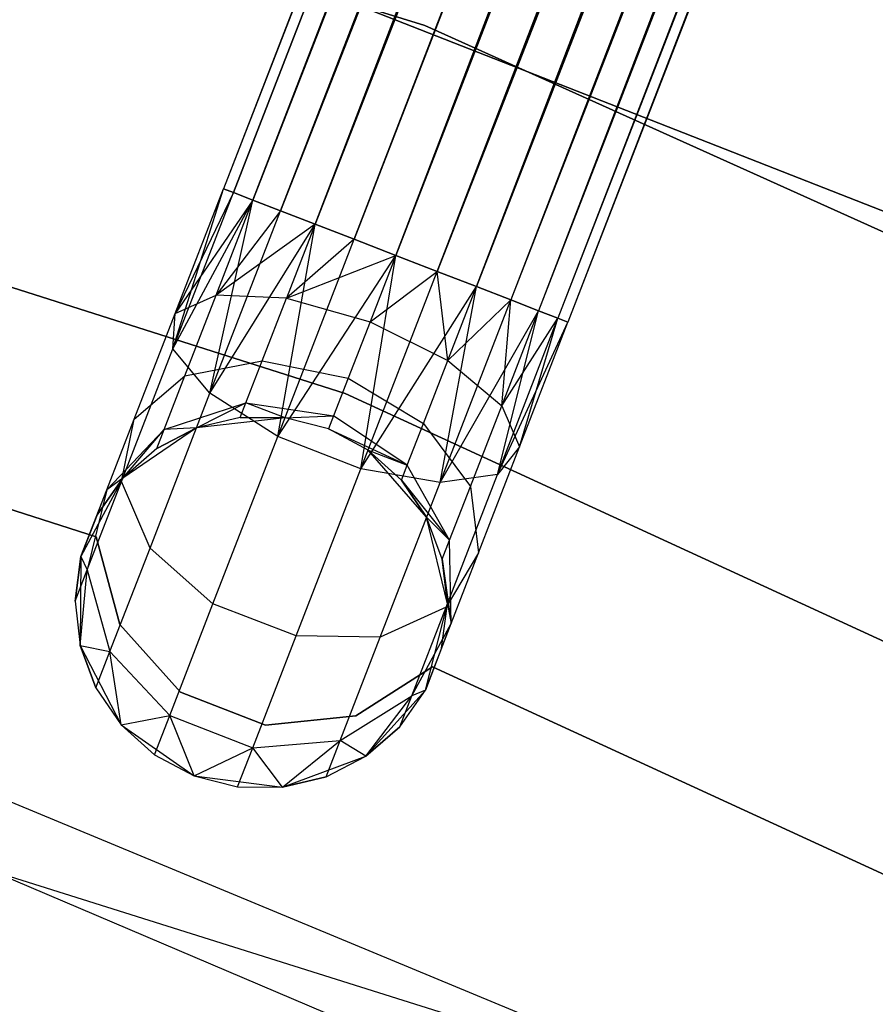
# Model space of a CAD drawing. Extents: x -189 to 189, y -189 to 189.
# Tile 261 of 338: x 13.59 to 18.19, y 36.24 to 41.53. Entities that reach past the tile are written whole.
import ezdxf

# ---------------------------------------------------------------- set-up
doc = ezdxf.new("R2010")
doc.units = 0
doc.header["$LTSCALE"] = 25.4
doc.layers.get('0').update_dxf_attribs({"linetype": 'CONTINUOUS'})

# ---------------------------------------------------------------- blocks, each defined once
blk = doc.blocks.new('NL2500012474_STL')
at = {"color": 0}
for p, q in [((251.2399, 157.4633, 177.3795), (205.9974, 40.6789, 177.6205)), ((251.2399, 157.4633, 177.3795), (205.9974, 40.6789, 177.3795)), ((251.2399, 157.4633, 177.3795), (205.9974, 40.6789, 177.6205)), ((251.2399, 157.4633, 177.3795), (205.9974, 40.6789, 177.3795)), ((251.2937, 157.4424, 177.8546), (205.9974, 40.6789, 177.6205)), ((251.2937, 157.4424, 177.8546), (205.9974, 40.6789, 177.6205)), ((206.0512, 40.6581, 177.1454), (251.2399, 157.4633, 177.3795)), ((206.0512, 40.6581, 177.1454), (251.2399, 157.4633, 177.3795)), ((251.2937, 157.4424, 177.8546), (206.0512, 40.6581, 177.8546)), ((251.2937, 157.4424, 177.8546), (206.0512, 40.6581, 177.8546)), ((206.1557, 40.6176, 176.9319), (251.2399, 157.4633, 177.3795)), ((206.1557, 40.6176, 176.9319), (251.2399, 157.4633, 177.3795)), ((251.2937, 157.4424, 177.8546), (206.1557, 40.6176, 178.0681)), ((251.2937, 157.4424, 177.8546), (206.1557, 40.6176, 178.0681)), ((206.1557, 40.6176, 176.9319), (251.3982, 157.4019, 176.9319)), ((206.1557, 40.6176, 176.9319), (251.3982, 157.4019, 176.9319)), ((206.3047, 40.5598, 176.7515), (251.3982, 157.4019, 176.9319)), ((206.3047, 40.5598, 176.7515), (251.3982, 157.4019, 176.9319)), ((206.4897, 40.4882, 176.6146), (251.3982, 157.4019, 176.9319)), ((206.4897, 40.4882, 176.6146), (251.3982, 157.4019, 176.9319)), ((251.5472, 157.3442, 178.2485), (206.1557, 40.6176, 178.0681)), ((251.5472, 157.3442, 178.2485), (206.1557, 40.6176, 178.0681)), ((251.5472, 157.3442, 178.2485), (206.3047, 40.5598, 178.2485)), ((251.5472, 157.3442, 178.2485), (206.3047, 40.5598, 178.2485)), ((251.7323, 157.2725, 176.6146), (206.4897, 40.4882, 176.6146)), ((251.7323, 157.2725, 176.6146), (206.4897, 40.4882, 176.6146)), ((206.6999, 40.4067, 176.5291), (251.7323, 157.2725, 176.6146)), ((206.6999, 40.4067, 176.5291), (251.7323, 157.2725, 176.6146)), ((206.9231, 40.3203, 176.5), (251.7323, 157.2725, 176.6146)), ((206.9231, 40.3203, 176.5), (251.7323, 157.2725, 176.6146)), ((251.9424, 157.1911, 178.4709), (206.3047, 40.5598, 178.2485)), ((251.9424, 157.1911, 178.4709), (206.3047, 40.5598, 178.2485)), ((251.9424, 157.1911, 178.4709), (206.4897, 40.4882, 178.3855)), ((251.9424, 157.1911, 178.4709), (206.4897, 40.4882, 178.3855)), ((251.9424, 157.1911, 178.4709), (206.6999, 40.4067, 178.4709)), ((251.9424, 157.1911, 178.4709), (206.6999, 40.4067, 178.4709)), ((252.1656, 157.1047, 178.5), (206.9231, 40.3203, 178.5)), ((252.1656, 157.1047, 178.5), (206.9231, 40.3203, 178.5)), ((206.9231, 40.3203, 176.5), (252.1656, 157.1047, 176.5)), ((206.9231, 40.3203, 176.5), (252.1656, 157.1047, 176.5)), ((207.1462, 40.2338, 176.5291), (252.1656, 157.1047, 176.5)), ((207.1462, 40.2338, 176.5291), (252.1656, 157.1047, 176.5)), ((207.3564, 40.1524, 176.6146), (252.1656, 157.1047, 176.5)), ((207.3564, 40.1524, 176.6146), (252.1656, 157.1047, 176.5)), ((252.3887, 157.0182, 178.4709), (207.1462, 40.2338, 178.4709)), ((252.3887, 157.0182, 178.4709), (207.1462, 40.2338, 178.4709)), ((252.5989, 156.9368, 176.6146), (207.3564, 40.1524, 176.6146)), ((252.5989, 156.9368, 176.6146), (207.3564, 40.1524, 176.6146)), ((252.5989, 156.9368, 176.6146), (207.5414, 40.0808, 176.7515)), ((252.5989, 156.9368, 176.6146), (207.5414, 40.0808, 176.7515)), ((252.5989, 156.9368, 176.6146), (207.6905, 40.023, 176.9319)), ((252.5989, 156.9368, 176.6146), (207.6905, 40.023, 176.9319)), ((252.7839, 156.8651, 178.2485), (207.1462, 40.2338, 178.4709)), ((252.7839, 156.8651, 178.2485), (207.1462, 40.2338, 178.4709)), ((252.7839, 156.8651, 178.2485), (207.3564, 40.1524, 178.3855)), ((252.7839, 156.8651, 178.2485), (207.3564, 40.1524, 178.3855)), ((252.7839, 156.8651, 178.2485), (207.5414, 40.0808, 178.2485)), ((252.7839, 156.8651, 178.2485), (207.5414, 40.0808, 178.2485)), ((252.933, 156.8074, 176.9319), (207.6905, 40.023, 176.9319)), ((252.933, 156.8074, 176.9319), (207.6905, 40.023, 176.9319)), ((252.933, 156.8074, 176.9319), (207.795, 39.9825, 177.1454)), ((252.933, 156.8074, 176.9319), (207.795, 39.9825, 177.1454)), ((252.933, 156.8074, 176.9319), (207.8488, 39.9617, 177.3795)), ((252.933, 156.8074, 176.9319), (207.8488, 39.9617, 177.3795)), ((253.0375, 156.7669, 177.8546), (207.5414, 40.0808, 178.2485)), ((253.0375, 156.7669, 177.8546), (207.5414, 40.0808, 178.2485)), ((253.0375, 156.7669, 177.8546), (207.6905, 40.023, 178.0681)), ((253.0375, 156.7669, 177.8546), (207.6905, 40.023, 178.0681)), ((253.0375, 156.7669, 177.8546), (207.795, 39.9825, 177.8546)), ((253.0375, 156.7669, 177.8546), (207.795, 39.9825, 177.8546)), ((253.0913, 156.746, 177.3795), (207.795, 39.9825, 177.8546)), ((253.0913, 156.746, 177.3795), (207.795, 39.9825, 177.8546)), ((253.0913, 156.746, 177.3795), (207.8488, 39.9617, 177.3795)), ((253.0913, 156.746, 177.3795), (207.8488, 39.9617, 177.6205)), ((253.0913, 156.746, 177.3795), (207.8488, 39.9617, 177.3795)), ((253.0913, 156.746, 177.3795), (207.8488, 39.9617, 177.6205)), ((207.0793, 41.5554, 186), (201.9547, 43.1522, 186)), ((201.9547, 43.1522, 178.5), (207.0793, 41.5554, 178.5)), ((207.0793, 41.5554, 186), (201.9547, 43.1522, 186)), ((201.9547, 43.1522, 178.5), (207.0793, 41.5554, 178.5)), ((210.0401, 40.3634, 186), (205.0375, 42.3259, 186)), ((205.0375, 42.3259, 187), (210.0401, 40.3634, 187)), ((210.0401, 40.3634, 186), (205.0375, 42.3259, 186)), ((205.0375, 42.3259, 187), (210.0401, 40.3634, 187)), ((211.9741, 39.3524, 186), (207.0793, 41.5554, 186)), ((207.0793, 41.5554, 178.5), (211.9741, 39.3524, 178.5)), ((207.0793, 41.5554, 186), (207.0793, 41.5554, 178.5)), ((211.9741, 39.3524, 186), (207.0793, 41.5554, 186)), ((207.0793, 41.5554, 178.5), (211.9741, 39.3524, 178.5)), ((207.0793, 41.5554, 186), (207.0793, 41.5554, 178.5)), ((201.6712, 41.1618, 186), (206.6518, 39.5773, 186)), ((206.6518, 39.5773, 178.5), (201.6712, 41.1618, 178.5)), ((206.6518, 39.5773, 178.5), (201.6712, 41.1618, 178.5)), ((201.6712, 41.1618, 186), (206.6518, 39.5773, 186)), ((205.7257, 39.8178, 177.3246), (205.9974, 40.6789, 177.3795)), ((205.7257, 39.8178, 177.3246), (205.9974, 40.6789, 177.3795)), ((205.7257, 39.8178, 177.3246), (206.0512, 40.6581, 177.1454)), ((205.7257, 39.8178, 177.3246), (206.0512, 40.6581, 177.1454)), ((205.7376, 40.0082, 177.7636), (205.9974, 40.6789, 177.3795)), ((205.7376, 40.0082, 177.7636), (205.9974, 40.6789, 177.6205)), ((205.7376, 40.0082, 177.7636), (205.9974, 40.6789, 177.3795)), ((205.7376, 40.0082, 177.7636), (205.9974, 40.6789, 177.6205)), ((206.0512, 40.6581, 177.8546), (205.7376, 40.0082, 177.7636)), ((206.0512, 40.6581, 177.8546), (205.7376, 40.0082, 177.7636)), ((205.9974, 40.6789, 177.3795), (206.0512, 40.6581, 177.1454)), ((206.0512, 40.6581, 177.8546), (205.9974, 40.6789, 177.6205)), ((206.0512, 40.6581, 177.8546), (205.9974, 40.6789, 177.6205)), ((205.9974, 40.6789, 177.3795), (206.0512, 40.6581, 177.1454)), ((206.0512, 40.6581, 177.1454), (206.1557, 40.6176, 176.9319)), ((206.1557, 40.6176, 178.0681), (206.0512, 40.6581, 177.8546)), ((206.1557, 40.6176, 178.0681), (206.0512, 40.6581, 177.8546)), ((206.0512, 40.6581, 177.1454), (206.1557, 40.6176, 176.9319)), ((205.7257, 39.8178, 177.3246), (206.1557, 40.6176, 176.9319)), ((205.7257, 39.8178, 177.3246), (206.1557, 40.6176, 176.9319)), ((206.1557, 40.6176, 178.0681), (205.7376, 40.0082, 177.7636)), ((206.1557, 40.6176, 178.0681), (205.7376, 40.0082, 177.7636)), ((205.9248, 39.5791, 176.9607), (206.1557, 40.6176, 176.9319)), ((205.9248, 39.5791, 176.9607), (206.1557, 40.6176, 176.9319)), ((205.9577, 40.1066, 178.1771), (206.1557, 40.6176, 178.0681)), ((205.9577, 40.1066, 178.1771), (206.1557, 40.6176, 178.0681)), ((206.1557, 40.6176, 176.9319), (206.3047, 40.5598, 176.7515)), ((206.3047, 40.5598, 178.2485), (206.1557, 40.6176, 178.0681)), ((206.3047, 40.5598, 178.2485), (206.1557, 40.6176, 178.0681)), ((206.1557, 40.6176, 176.9319), (206.3047, 40.5598, 176.7515)), ((205.9248, 39.5791, 176.9607), (206.3047, 40.5598, 176.7515)), ((205.9248, 39.5791, 176.9607), (206.3047, 40.5598, 176.7515)), ((206.3047, 40.5598, 178.2485), (205.9577, 40.1066, 178.1771)), ((206.3047, 40.5598, 178.2485), (205.9577, 40.1066, 178.1771)), ((206.3047, 40.5598, 176.7515), (206.4897, 40.4882, 176.6146)), ((206.4897, 40.4882, 178.3855), (206.3047, 40.5598, 178.2485)), ((206.4897, 40.4882, 178.3855), (206.3047, 40.5598, 178.2485)), ((206.3047, 40.5598, 176.7515), (206.4897, 40.4882, 176.6146)), ((205.9248, 39.5791, 176.9607), (206.4897, 40.4882, 176.6146)), ((205.9248, 39.5791, 176.9607), (206.4897, 40.4882, 176.6146)), ((206.4897, 40.4882, 178.3855), (205.9577, 40.1066, 178.1771)), ((206.4897, 40.4882, 178.3855), (205.9577, 40.1066, 178.1771)), ((206.2892, 39.3466, 176.7552), (206.4897, 40.4882, 176.6146)), ((206.2892, 39.3466, 176.7552), (206.4897, 40.4882, 176.6146)), ((206.4897, 40.4882, 178.3855), (206.3357, 40.0905, 178.4703)), ((206.4897, 40.4882, 178.3855), (206.3357, 40.0905, 178.4703)), ((206.4897, 40.4882, 176.6146), (206.6999, 40.4067, 176.5291)), ((206.6999, 40.4067, 178.4709), (206.4897, 40.4882, 178.3855)), ((206.6999, 40.4067, 178.4709), (206.4897, 40.4882, 178.3855)), ((206.4897, 40.4882, 176.6146), (206.6999, 40.4067, 176.5291)), ((206.2892, 39.3466, 176.7552), (206.6999, 40.4067, 176.5291)), ((206.2892, 39.3466, 176.7552), (206.6999, 40.4067, 176.5291)), ((206.6999, 40.4067, 178.4709), (206.3357, 40.0905, 178.4703)), ((206.6999, 40.4067, 178.4709), (206.3357, 40.0905, 178.4703)), ((206.6999, 40.4067, 176.5291), (206.9231, 40.3203, 176.5)), ((206.9231, 40.3203, 178.5), (206.6999, 40.4067, 178.4709)), ((206.9231, 40.3203, 178.5), (206.6999, 40.4067, 178.4709)), ((206.6999, 40.4067, 176.5291), (206.9231, 40.3203, 176.5)), ((206.2892, 39.3466, 176.7552), (206.9231, 40.3203, 176.5)), ((206.2892, 39.3466, 176.7552), (206.9231, 40.3203, 176.5)), ((206.3357, 40.0905, 178.4703), (206.9231, 40.3203, 178.5)), ((206.3357, 40.0905, 178.4703), (206.9231, 40.3203, 178.5)), ((206.7355, 39.1737, 176.7552), (206.9231, 40.3203, 176.5)), ((206.7355, 39.1737, 176.7552), (206.9231, 40.3203, 176.5)), ((206.9231, 40.3203, 178.5), (206.7849, 39.9635, 178.5761)), ((206.9231, 40.3203, 178.5), (206.7849, 39.9635, 178.5761)), ((207.1462, 40.2338, 178.4709), (206.9231, 40.3203, 178.5)), ((206.9231, 40.3203, 176.5), (207.1462, 40.2338, 176.5291)), ((207.1462, 40.2338, 178.4709), (206.9231, 40.3203, 178.5)), ((206.9231, 40.3203, 176.5), (207.1462, 40.2338, 176.5291)), ((206.7355, 39.1737, 176.7552), (207.1462, 40.2338, 176.5291)), ((206.7355, 39.1737, 176.7552), (207.1462, 40.2338, 176.5291)), ((206.7849, 39.9635, 178.5761), (207.1462, 40.2338, 178.4709)), ((206.7849, 39.9635, 178.5761), (207.1462, 40.2338, 178.4709)), ((207.2023, 39.7547, 178.4703), (207.1462, 40.2338, 178.4709)), ((207.2023, 39.7547, 178.4703), (207.1462, 40.2338, 178.4709)), ((207.3564, 40.1524, 178.3855), (207.1462, 40.2338, 178.4709)), ((207.1462, 40.2338, 176.5291), (207.3564, 40.1524, 176.6146)), ((207.3564, 40.1524, 178.3855), (207.1462, 40.2338, 178.4709)), ((207.1462, 40.2338, 176.5291), (207.3564, 40.1524, 176.6146)), ((206.7355, 39.1737, 176.7552), (207.3564, 40.1524, 176.6146)), ((206.7355, 39.1737, 176.7552), (207.3564, 40.1524, 176.6146)), ((207.1615, 39.1, 176.9607), (207.3564, 40.1524, 176.6146)), ((207.1615, 39.1, 176.9607), (207.3564, 40.1524, 176.6146)), ((207.2023, 39.7547, 178.4703), (207.3564, 40.1524, 178.3855)), ((207.2023, 39.7547, 178.4703), (207.3564, 40.1524, 178.3855)), ((207.5414, 40.0808, 178.2485), (207.3564, 40.1524, 178.3855)), ((207.3564, 40.1524, 176.6146), (207.5414, 40.0808, 176.7515)), ((207.3564, 40.1524, 176.6146), (207.5414, 40.0808, 176.7515)), ((207.5414, 40.0808, 178.2485), (207.3564, 40.1524, 178.3855)), ((205.7376, 40.0082, 177.7636), (205.9577, 40.1066, 178.1771)), ((205.7376, 40.0082, 177.7636), (205.9577, 40.1066, 178.1771)), ((205.7899, 39.6734, 178.4875), (205.9577, 40.1066, 178.1771)), ((205.7899, 39.6734, 178.4875), (205.9577, 40.1066, 178.1771)), ((206.3357, 40.0905, 178.4703), (205.9577, 40.1066, 178.1771)), ((206.3357, 40.0905, 178.4703), (205.9577, 40.1066, 178.1771)), ((206.205, 39.7533, 178.7119), (206.3357, 40.0905, 178.4703)), ((206.205, 39.7533, 178.7119), (206.3357, 40.0905, 178.4703)), ((206.3357, 40.0905, 178.4703), (206.7849, 39.9635, 178.5761)), ((206.3357, 40.0905, 178.4703), (206.7849, 39.9635, 178.5761)), ((207.1615, 39.1, 176.9607), (207.5414, 40.0808, 176.7515)), ((207.1615, 39.1, 176.9607), (207.5414, 40.0808, 176.7515)), ((207.2023, 39.7547, 178.4703), (207.5414, 40.0808, 178.2485)), ((207.2023, 39.7547, 178.4703), (207.5414, 40.0808, 178.2485)), ((207.4925, 39.512, 178.1771), (207.5414, 40.0808, 178.2485)), ((207.4925, 39.512, 178.1771), (207.5414, 40.0808, 178.2485)), ((207.6905, 40.023, 178.0681), (207.5414, 40.0808, 178.2485)), ((207.5414, 40.0808, 176.7515), (207.6905, 40.023, 176.9319)), ((207.5414, 40.0808, 176.7515), (207.6905, 40.023, 176.9319)), ((207.6905, 40.023, 178.0681), (207.5414, 40.0808, 178.2485)), ((205.5173, 39.4397, 178.171), (205.7376, 40.0082, 177.7636)), ((205.5173, 39.4397, 178.171), (205.7376, 40.0082, 177.7636)), ((205.7257, 39.8178, 177.3246), (205.7376, 40.0082, 177.7636)), ((205.7257, 39.8178, 177.3246), (205.7376, 40.0082, 177.7636)), ((207.1615, 39.1, 176.9607), (207.6905, 40.023, 176.9319)), ((207.1615, 39.1, 176.9607), (207.6905, 40.023, 176.9319)), ((207.4695, 39.1423, 177.3246), (207.6905, 40.023, 176.9319)), ((207.4695, 39.1423, 177.3246), (207.6905, 40.023, 176.9319)), ((207.4925, 39.512, 178.1771), (207.6905, 40.023, 178.0681)), ((207.4925, 39.512, 178.1771), (207.6905, 40.023, 178.0681)), ((207.795, 39.9825, 177.8546), (207.6905, 40.023, 178.0681)), ((207.6905, 40.023, 176.9319), (207.795, 39.9825, 177.1454)), ((207.6905, 40.023, 176.9319), (207.795, 39.9825, 177.1454)), ((207.795, 39.9825, 177.8546), (207.6905, 40.023, 178.0681)), ((206.7849, 39.9635, 178.5761), (206.6676, 39.6609, 178.7929)), ((206.7849, 39.9635, 178.5761), (206.6676, 39.6609, 178.7929)), ((206.7849, 39.9635, 178.5761), (207.2023, 39.7547, 178.4703)), ((206.7849, 39.9635, 178.5761), (207.2023, 39.7547, 178.4703)), ((207.4695, 39.1423, 177.3246), (207.795, 39.9825, 177.1454)), ((207.4695, 39.1423, 177.3246), (207.795, 39.9825, 177.1454)), ((207.4695, 39.1423, 177.3246), (207.8488, 39.9617, 177.3795)), ((207.4695, 39.1423, 177.3246), (207.8488, 39.9617, 177.3795)), ((207.4925, 39.512, 178.1771), (207.795, 39.9825, 177.8546)), ((207.4925, 39.512, 178.1771), (207.795, 39.9825, 177.8546)), ((207.5889, 39.291, 177.7636), (207.795, 39.9825, 177.8546)), ((207.5889, 39.291, 177.7636), (207.795, 39.9825, 177.8546)), ((207.5889, 39.291, 177.7636), (207.8488, 39.9617, 177.6205)), ((207.5889, 39.291, 177.7636), (207.8488, 39.9617, 177.3795)), ((207.5889, 39.291, 177.7636), (207.8488, 39.9617, 177.6205)), ((207.5889, 39.291, 177.7636), (207.8488, 39.9617, 177.3795)), ((207.8488, 39.9617, 177.6205), (207.795, 39.9825, 177.8546)), ((207.795, 39.9825, 177.1454), (207.8488, 39.9617, 177.3795)), ((207.795, 39.9825, 177.1454), (207.8488, 39.9617, 177.3795)), ((207.8488, 39.9617, 177.6205), (207.795, 39.9825, 177.8546)), ((205.4498, 39.1055, 177.8351), (205.7257, 39.8178, 177.3246)), ((205.4498, 39.1055, 177.8351), (205.7257, 39.8178, 177.3246)), ((205.9248, 39.5791, 176.9607), (205.7257, 39.8178, 177.3246)), ((205.9248, 39.5791, 176.9607), (205.7257, 39.8178, 177.3246)), ((202.3161, 39.7621, 185), (205.314, 38.8086, 185)), ((205.314, 38.8086, 183), (202.3161, 39.7621, 183)), ((205.314, 38.8086, 183), (202.3161, 39.7621, 183)), ((202.3161, 39.7621, 185), (205.314, 38.8086, 185)), ((205.7899, 39.6734, 178.4875), (206.205, 39.7533, 178.7119)), ((205.7899, 39.6734, 178.4875), (206.205, 39.7533, 178.7119)), ((206.1178, 39.528, 179.0735), (206.205, 39.7533, 178.7119)), ((206.1178, 39.528, 179.0735), (206.205, 39.7533, 178.7119)), ((206.205, 39.7533, 178.7119), (206.6676, 39.6609, 178.7929)), ((206.205, 39.7533, 178.7119), (206.6676, 39.6609, 178.7929)), ((207.0717, 39.4175, 178.7119), (207.2023, 39.7547, 178.4703)), ((207.0717, 39.4175, 178.7119), (207.2023, 39.7547, 178.4703)), ((207.2023, 39.7547, 178.4703), (207.4925, 39.512, 178.1771)), ((207.2023, 39.7547, 178.4703), (207.4925, 39.512, 178.1771)), ((205.5173, 39.4397, 178.171), (205.7899, 39.6734, 178.4875)), ((205.5173, 39.4397, 178.171), (205.7899, 39.6734, 178.4875)), ((205.6778, 39.384, 178.952), (205.7899, 39.6734, 178.4875)), ((205.6778, 39.384, 178.952), (205.7899, 39.6734, 178.4875)), ((206.6676, 39.6609, 178.7929), (206.5893, 39.4588, 179.1173)), ((206.6676, 39.6609, 178.7929), (206.5893, 39.4588, 179.1173)), ((206.6676, 39.6609, 178.7929), (207.0717, 39.4175, 178.7119)), ((206.6676, 39.6609, 178.7929), (207.0717, 39.4175, 178.7119)), ((205.6027, 38.7476, 177.5565), (205.9248, 39.5791, 176.9607)), ((205.6027, 38.7476, 177.5565), (205.9248, 39.5791, 176.9607)), ((206.2892, 39.3466, 176.7552), (205.9248, 39.5791, 176.9607)), ((206.2892, 39.3466, 176.7552), (205.9248, 39.5791, 176.9607)), ((206.6518, 39.5773, 186), (211.3999, 37.3929, 186)), ((211.3999, 37.3929, 178.5), (206.6518, 39.5773, 178.5)), ((206.6518, 39.5773, 178.5), (206.6518, 39.5773, 186)), ((206.6518, 39.5773, 178.5), (206.6518, 39.5773, 186)), ((211.3999, 37.3929, 178.5), (206.6518, 39.5773, 178.5)), ((206.6518, 39.5773, 186), (211.3999, 37.3929, 186)), ((205.6778, 39.384, 178.952), (206.1178, 39.528, 179.0735)), ((205.6778, 39.384, 178.952), (206.1178, 39.528, 179.0735)), ((205.8527, 39.3929, 179.5), (206.1178, 39.528, 179.0735)), ((205.8527, 39.3929, 179.5), (206.1178, 39.528, 179.0735)), ((206.0871, 39.4489, 179.5), (206.1178, 39.528, 179.0735)), ((206.0871, 39.4489, 179.5), (206.1178, 39.528, 179.0735)), ((206.3282, 39.4472, 179.5), (206.1178, 39.528, 179.0735)), ((206.1178, 39.528, 179.0735), (206.5893, 39.4588, 179.1173)), ((206.1178, 39.528, 179.0735), (206.5893, 39.4588, 179.1173)), ((206.3282, 39.4472, 179.5), (206.1178, 39.528, 179.0735)), ((207.3247, 39.0788, 178.4875), (207.4925, 39.512, 178.1771)), ((207.3247, 39.0788, 178.4875), (207.4925, 39.512, 178.1771)), ((207.4925, 39.512, 178.1771), (207.5889, 39.291, 177.7636)), ((207.4925, 39.512, 178.1771), (207.5889, 39.291, 177.7636)), ((205.3701, 39.0598, 178.7808), (205.5173, 39.4397, 178.171)), ((205.3701, 39.0598, 178.7808), (205.5173, 39.4397, 178.171)), ((205.4498, 39.1055, 177.8351), (205.5173, 39.4397, 178.171)), ((205.4498, 39.1055, 177.8351), (205.5173, 39.4397, 178.171)), ((206.0871, 39.4489, 179.5), (205.8527, 39.3929, 185)), ((206.0871, 39.4489, 179.5), (205.8527, 39.3929, 179.5)), ((206.0871, 39.4489, 179.5), (205.8527, 39.3929, 185)), ((206.0871, 39.4489, 179.5), (205.8527, 39.3929, 179.5)), ((206.3282, 39.4472, 185), (205.8527, 39.3929, 185)), ((206.3282, 39.4472, 185), (205.8527, 39.3929, 185)), ((206.3282, 39.4472, 179.5), (206.0871, 39.4489, 179.5)), ((206.0871, 39.4489, 179.5), (206.3282, 39.4472, 185)), ((206.0871, 39.4489, 179.5), (206.3282, 39.4472, 185)), ((206.3282, 39.4472, 179.5), (206.0871, 39.4489, 179.5)), ((206.3282, 39.4472, 179.5), (206.5893, 39.4588, 179.1173)), ((206.3282, 39.4472, 179.5), (206.5893, 39.4588, 179.1173)), ((206.5618, 39.3878, 185), (206.3282, 39.4472, 185)), ((206.5618, 39.3878, 179.5), (206.3282, 39.4472, 179.5)), ((206.3282, 39.4472, 179.5), (206.3282, 39.4472, 185)), ((206.5618, 39.3878, 185), (206.3282, 39.4472, 185)), ((206.3282, 39.4472, 179.5), (206.3282, 39.4472, 185)), ((206.5618, 39.3878, 179.5), (206.3282, 39.4472, 179.5)), ((206.5893, 39.4588, 179.1173), (206.5618, 39.3878, 179.5)), ((206.5893, 39.4588, 179.1173), (206.5618, 39.3878, 179.5)), ((206.9845, 39.1923, 179.0735), (206.5893, 39.4588, 179.1173)), ((206.9845, 39.1923, 179.0735), (206.5893, 39.4588, 179.1173)), ((205.6778, 39.384, 178.952), (205.3701, 39.0598, 178.7808)), ((205.6778, 39.384, 178.952), (205.3701, 39.0598, 178.7808)), ((205.8527, 39.3929, 185), (205.4568, 39.1238, 185)), ((205.8527, 39.3929, 185), (205.4568, 39.1238, 185)), ((205.4568, 39.1238, 179.5), (205.6778, 39.384, 178.952)), ((205.4568, 39.1238, 179.5), (205.6778, 39.384, 178.952)), ((205.8527, 39.3929, 179.5), (205.6384, 39.2824, 179.5)), ((205.6384, 39.2824, 179.5), (205.8527, 39.3929, 185)), ((205.6384, 39.2824, 179.5), (205.8527, 39.3929, 185)), ((205.8527, 39.3929, 179.5), (205.6384, 39.2824, 179.5)), ((205.6384, 39.2824, 179.5), (205.6778, 39.384, 178.952)), ((205.6384, 39.2824, 179.5), (205.6778, 39.384, 178.952)), ((205.8527, 39.3929, 179.5), (205.6778, 39.384, 178.952)), ((205.8527, 39.3929, 179.5), (205.6778, 39.384, 178.952)), ((205.8527, 39.3929, 179.5), (205.8527, 39.3929, 185)), ((205.8527, 39.3929, 179.5), (205.8527, 39.3929, 185)), ((206.7745, 39.2743, 185), (206.5618, 39.3878, 185)), ((206.7745, 39.2743, 179.5), (206.5618, 39.3878, 179.5)), ((206.5618, 39.3878, 179.5), (206.5618, 39.3878, 185)), ((206.7745, 39.2743, 185), (206.5618, 39.3878, 185)), ((206.5618, 39.3878, 179.5), (206.5618, 39.3878, 185)), ((206.5618, 39.3878, 179.5), (206.9845, 39.1923, 179.0735)), ((206.7745, 39.2743, 179.5), (206.5618, 39.3878, 179.5)), ((206.5618, 39.3878, 179.5), (206.9845, 39.1923, 179.0735)), ((206.9845, 39.1923, 179.0735), (207.0717, 39.4175, 178.7119)), ((206.9845, 39.1923, 179.0735), (207.0717, 39.4175, 178.7119)), ((207.0717, 39.4175, 178.7119), (207.3247, 39.0788, 178.4875)), ((207.0717, 39.4175, 178.7119), (207.3247, 39.0788, 178.4875)), ((205.941, 38.4478, 177.3992), (206.2892, 39.3466, 176.7552)), ((205.941, 38.4478, 177.3992), (206.2892, 39.3466, 176.7552)), ((206.7355, 39.1737, 176.7552), (206.2892, 39.3466, 176.7552)), ((206.7355, 39.1737, 176.7552), (206.2892, 39.3466, 176.7552)), ((205.6384, 39.2824, 179.5), (205.4568, 39.1238, 185)), ((205.6384, 39.2824, 179.5), (205.4568, 39.1238, 179.5)), ((205.6384, 39.2824, 179.5), (205.4568, 39.1238, 185)), ((205.6384, 39.2824, 179.5), (205.4568, 39.1238, 179.5)), ((207.0893, 38.9138, 185), (206.7745, 39.2743, 185)), ((206.9538, 39.1131, 179.5), (206.7745, 39.2743, 185)), ((207.0893, 38.9138, 185), (206.7745, 39.2743, 185)), ((206.9538, 39.1131, 179.5), (206.7745, 39.2743, 185)), ((206.9538, 39.1131, 179.5), (206.7745, 39.2743, 179.5)), ((206.7745, 39.2743, 179.5), (206.7745, 39.2743, 185)), ((206.7745, 39.2743, 179.5), (206.7745, 39.2743, 185)), ((206.7745, 39.2743, 179.5), (206.9845, 39.1923, 179.0735)), ((206.7745, 39.2743, 179.5), (206.9845, 39.1923, 179.0735)), ((206.9538, 39.1131, 179.5), (206.7745, 39.2743, 179.5)), ((207.3687, 38.7225, 178.171), (207.5889, 39.291, 177.7636)), ((207.3687, 38.7225, 178.171), (207.5889, 39.291, 177.7636)), ((207.5889, 39.291, 177.7636), (207.4695, 39.1423, 177.3246)), ((207.5889, 39.291, 177.7636), (207.4695, 39.1423, 177.3246)), ((206.3874, 38.2749, 177.3992), (206.7355, 39.1737, 176.7552)), ((206.3874, 38.2749, 177.3992), (206.7355, 39.1737, 176.7552)), ((207.1615, 39.1, 176.9607), (206.7355, 39.1737, 176.7552)), ((207.1615, 39.1, 176.9607), (206.7355, 39.1737, 176.7552)), ((206.9538, 39.1131, 179.5), (206.9845, 39.1923, 179.0735)), ((206.9538, 39.1131, 179.5), (206.9845, 39.1923, 179.0735)), ((207.2126, 38.7894, 178.952), (206.9845, 39.1923, 179.0735)), ((207.2126, 38.7894, 178.952), (206.9845, 39.1923, 179.0735)), ((205.4568, 39.1238, 185), (205.2314, 38.7016, 185)), ((205.4568, 39.1238, 185), (205.2314, 38.7016, 185)), ((205.4568, 39.1238, 179.5), (205.3185, 38.9264, 179.5)), ((205.3185, 38.9264, 179.5), (205.4568, 39.1238, 185)), ((205.3185, 38.9264, 179.5), (205.4568, 39.1238, 185)), ((205.4568, 39.1238, 179.5), (205.3185, 38.9264, 179.5)), ((205.4568, 39.1238, 179.5), (205.3701, 39.0598, 178.7808)), ((205.4568, 39.1238, 179.5), (205.3701, 39.0598, 178.7808)), ((205.4568, 39.1238, 179.5), (205.4568, 39.1238, 185)), ((205.4568, 39.1238, 179.5), (205.4568, 39.1238, 185)), ((207.0893, 38.9138, 179.5), (206.9538, 39.1131, 179.5)), ((206.9538, 39.1131, 179.5), (207.0893, 38.9138, 185)), ((206.9538, 39.1131, 179.5), (207.0893, 38.9138, 185)), ((206.9538, 39.1131, 179.5), (207.2126, 38.7894, 178.952)), ((207.0893, 38.9138, 179.5), (206.9538, 39.1131, 179.5)), ((206.9538, 39.1131, 179.5), (207.2126, 38.7894, 178.952)), ((207.4695, 39.1423, 177.3246), (207.1615, 39.1, 176.9607)), ((207.4695, 39.1423, 177.3246), (207.1615, 39.1, 176.9607)), ((207.1935, 38.43, 177.8351), (207.4695, 39.1423, 177.3246)), ((207.1935, 38.43, 177.8351), (207.4695, 39.1423, 177.3246)), ((205.2314, 38.7016, 179.5), (205.3701, 39.0598, 178.7808)), ((205.2314, 38.7016, 179.5), (205.3701, 39.0598, 178.7808)), ((205.2654, 38.6296, 178.599), (205.4498, 39.1055, 177.8351)), ((205.2654, 38.6296, 178.599), (205.4498, 39.1055, 177.8351)), ((205.3701, 39.0598, 178.7808), (205.2654, 38.6296, 178.599)), ((205.3701, 39.0598, 178.7808), (205.2654, 38.6296, 178.599)), ((205.3185, 38.9264, 179.5), (205.3701, 39.0598, 178.7808)), ((205.3185, 38.9264, 179.5), (205.3701, 39.0598, 178.7808)), ((205.6027, 38.7476, 177.5565), (205.4498, 39.1055, 177.8351)), ((205.6027, 38.7476, 177.5565), (205.4498, 39.1055, 177.8351)), ((206.8394, 38.2685, 177.5565), (207.1615, 39.1, 176.9607)), ((206.8394, 38.2685, 177.5565), (207.1615, 39.1, 176.9607)), ((207.2126, 38.7894, 178.952), (207.3247, 39.0788, 178.4875)), ((207.2126, 38.7894, 178.952), (207.3247, 39.0788, 178.4875)), ((207.3247, 39.0788, 178.4875), (207.3687, 38.7225, 178.171)), ((207.3247, 39.0788, 178.4875), (207.3687, 38.7225, 178.171)), ((205.3185, 38.9264, 179.5), (205.2314, 38.7016, 185)), ((205.3185, 38.9264, 179.5), (205.2314, 38.7016, 185)), ((207.2006, 38.4482, 185), (207.0893, 38.9138, 185)), ((207.1732, 38.6878, 179.5), (207.0893, 38.9138, 185)), ((207.2006, 38.4482, 185), (207.0893, 38.9138, 185)), ((207.1732, 38.6878, 179.5), (207.0893, 38.9138, 179.5)), ((207.0893, 38.9138, 179.5), (207.0893, 38.9138, 185)), ((207.1732, 38.6878, 179.5), (207.0893, 38.9138, 185)), ((207.0893, 38.9138, 179.5), (207.0893, 38.9138, 185)), ((207.0893, 38.9138, 179.5), (207.2126, 38.7894, 178.952)), ((207.0893, 38.9138, 179.5), (207.2126, 38.7894, 178.952)), ((207.1732, 38.6878, 179.5), (207.0893, 38.9138, 179.5)), ((205.314, 38.8086, 185), (205.314, 38.8086, 183)), ((205.314, 38.8086, 185), (205.314, 38.8086, 183)), ((205.314, 38.8086, 185), (205.4405, 38.3365, 185)), ((205.4405, 38.3365, 183), (205.314, 38.8086, 183)), ((205.4405, 38.3365, 183), (205.314, 38.8086, 183)), ((205.314, 38.8086, 185), (205.4405, 38.3365, 185)), ((207.1732, 38.6878, 179.5), (207.2126, 38.7894, 178.952)), ((207.1732, 38.6878, 179.5), (207.2126, 38.7894, 178.952)), ((207.2215, 38.3425, 178.7808), (207.2126, 38.7894, 178.952)), ((207.2215, 38.3425, 178.7808), (207.2126, 38.7894, 178.952)), ((205.3875, 38.192, 178.4482), (205.6027, 38.7476, 177.5565)), ((205.3875, 38.192, 178.4482), (205.6027, 38.7476, 177.5565)), ((205.941, 38.4478, 177.3992), (205.6027, 38.7476, 177.5565)), ((205.941, 38.4478, 177.3992), (205.6027, 38.7476, 177.5565)), ((205.2314, 38.7016, 179.5), (205.2006, 38.4625, 179.5)), ((205.2006, 38.4625, 179.5), (205.2314, 38.7016, 185)), ((205.2006, 38.4625, 179.5), (205.2314, 38.7016, 185)), ((205.2314, 38.7016, 179.5), (205.2006, 38.4625, 179.5)), ((205.2314, 38.7016, 185), (205.228, 38.2229, 185)), ((205.2314, 38.7016, 185), (205.228, 38.2229, 185)), ((205.2314, 38.7016, 179.5), (205.2314, 38.7016, 185)), ((205.2314, 38.7016, 179.5), (205.2314, 38.7016, 185)), ((205.2314, 38.7016, 179.5), (205.2654, 38.6296, 178.599)), ((205.2314, 38.7016, 179.5), (205.2654, 38.6296, 178.599)), ((207.2006, 38.4482, 179.5), (207.1732, 38.6878, 179.5)), ((207.1732, 38.6878, 179.5), (207.2006, 38.4482, 185)), ((207.1732, 38.6878, 179.5), (207.2006, 38.4482, 185)), ((207.1732, 38.6878, 179.5), (207.2215, 38.3425, 178.7808)), ((207.1732, 38.6878, 179.5), (207.2215, 38.3425, 178.7808)), ((207.2006, 38.4482, 179.5), (207.1732, 38.6878, 179.5)), ((207.3687, 38.7225, 178.171), (207.1935, 38.43, 177.8351)), ((207.3687, 38.7225, 178.171), (207.1935, 38.43, 177.8351)), ((207.2215, 38.3425, 178.7808), (207.3687, 38.7225, 178.171)), ((207.2215, 38.3425, 178.7808), (207.3687, 38.7225, 178.171)), ((205.2006, 38.4625, 179.5), (205.2654, 38.6296, 178.599)), ((205.2006, 38.4625, 179.5), (205.2654, 38.6296, 178.599)), ((205.228, 38.2229, 179.5), (205.2654, 38.6296, 178.599)), ((205.228, 38.2229, 179.5), (205.2654, 38.6296, 178.599)), ((205.2654, 38.6296, 178.599), (205.3875, 38.192, 178.4482)), ((205.2654, 38.6296, 178.599), (205.3875, 38.192, 178.4482)), ((205.2006, 38.4625, 179.5), (205.228, 38.2229, 185)), ((205.2006, 38.4625, 179.5), (205.228, 38.2229, 179.5)), ((205.2006, 38.4625, 179.5), (205.228, 38.2229, 185)), ((205.2006, 38.4625, 179.5), (205.228, 38.2229, 179.5)), ((205.7084, 37.8473, 178.3631), (205.941, 38.4478, 177.3992)), ((205.7084, 37.8473, 178.3631), (205.941, 38.4478, 177.3992)), ((206.3874, 38.2749, 177.3992), (205.941, 38.4478, 177.3992)), ((206.3874, 38.2749, 177.3992), (205.941, 38.4478, 177.3992)), ((207.1935, 38.43, 177.8351), (206.8394, 38.2685, 177.5565)), ((207.1935, 38.43, 177.8351), (206.8394, 38.2685, 177.5565)), ((207.0091, 37.9541, 178.599), (207.1935, 38.43, 177.8351)), ((207.0091, 37.9541, 178.599), (207.1935, 38.43, 177.8351)), ((207.0827, 37.9844, 185), (207.2006, 38.4482, 185)), ((207.0827, 37.9844, 185), (207.2006, 38.4482, 185)), ((207.1698, 38.2091, 179.5), (207.2006, 38.4482, 185)), ((207.1698, 38.2091, 179.5), (207.2006, 38.4482, 179.5)), ((207.1698, 38.2091, 179.5), (207.2006, 38.4482, 185)), ((207.1698, 38.2091, 179.5), (207.2006, 38.4482, 179.5)), ((207.2006, 38.4482, 179.5), (207.2006, 38.4482, 185)), ((207.2006, 38.4482, 179.5), (207.2006, 38.4482, 185)), ((207.2006, 38.4482, 179.5), (207.2215, 38.3425, 178.7808)), ((207.2006, 38.4482, 179.5), (207.2215, 38.3425, 178.7808)), ((205.4405, 38.3365, 185), (205.4405, 38.3365, 183)), ((205.4405, 38.3365, 185), (205.4405, 38.3365, 183)), ((205.4405, 38.3365, 185), (205.7669, 37.9727, 185)), ((205.7669, 37.9727, 183), (205.4405, 38.3365, 183)), ((205.7669, 37.9727, 183), (205.4405, 38.3365, 183)), ((205.4405, 38.3365, 185), (205.7669, 37.9727, 185)), ((207.0091, 37.9541, 178.599), (207.2215, 38.3425, 178.7808)), ((207.0091, 37.9541, 178.599), (207.2215, 38.3425, 178.7808)), ((207.0827, 37.9844, 179.5), (207.2215, 38.3425, 178.7808)), ((207.0827, 37.9844, 179.5), (207.2215, 38.3425, 178.7808)), ((207.1698, 38.2091, 179.5), (207.2215, 38.3425, 178.7808)), ((207.1698, 38.2091, 179.5), (207.2215, 38.3425, 178.7808)), ((206.1547, 37.6744, 178.3631), (206.3874, 38.2749, 177.3992)), ((206.1547, 37.6744, 178.3631), (206.3874, 38.2749, 177.3992)), ((206.8394, 38.2685, 177.5565), (206.3874, 38.2749, 177.3992)), ((206.8394, 38.2685, 177.5565), (206.3874, 38.2749, 177.3992)), ((206.6241, 37.7129, 178.4482), (206.8394, 38.2685, 177.5565)), ((206.6241, 37.7129, 178.4482), (206.8394, 38.2685, 177.5565)), ((205.228, 38.2229, 185), (205.4474, 37.7976, 185)), ((205.228, 38.2229, 179.5), (205.228, 38.2229, 185)), ((205.228, 38.2229, 179.5), (205.228, 38.2229, 185)), ((205.228, 38.2229, 179.5), (205.3119, 37.9969, 179.5)), ((205.3119, 37.9969, 179.5), (205.228, 38.2229, 185)), ((205.3119, 37.9969, 179.5), (205.228, 38.2229, 185)), ((205.228, 38.2229, 185), (205.4474, 37.7976, 185)), ((205.228, 38.2229, 179.5), (205.3119, 37.9969, 179.5)), ((205.228, 38.2229, 179.5), (205.3875, 38.192, 178.4482)), ((205.228, 38.2229, 179.5), (205.3875, 38.192, 178.4482)), ((207.1698, 38.2091, 179.5), (207.0827, 37.9844, 185)), ((207.1698, 38.2091, 179.5), (207.0827, 37.9844, 185)), ((205.3119, 37.9969, 179.5), (205.3875, 38.192, 178.4482)), ((205.3119, 37.9969, 179.5), (205.3875, 38.192, 178.4482)), ((205.4474, 37.7976, 179.5), (205.3875, 38.192, 178.4482)), ((205.3875, 38.192, 178.4482), (205.7084, 37.8473, 178.3631)), ((205.4474, 37.7976, 179.5), (205.3875, 38.192, 178.4482)), ((205.3875, 38.192, 178.4482), (205.7084, 37.8473, 178.3631)), ((206.7089, 37.8451, 185), (207.1204, 38.1088, 185)), ((207.1204, 38.1088, 183), (206.7089, 37.8451, 183)), ((207.1204, 38.1088, 183), (206.7089, 37.8451, 183)), ((206.7089, 37.8451, 185), (207.1204, 38.1088, 185)), ((207.1204, 38.1088, 185), (207.1204, 38.1088, 183)), ((207.1204, 38.1088, 185), (209.9771, 36.7946, 185)), ((209.9771, 36.7946, 183), (207.1204, 38.1088, 183)), ((207.1204, 38.1088, 185), (207.1204, 38.1088, 183)), ((209.9771, 36.7946, 183), (207.1204, 38.1088, 183)), ((207.1204, 38.1088, 185), (209.9771, 36.7946, 185)), ((205.3119, 37.9969, 179.5), (205.4474, 37.7976, 185)), ((205.3119, 37.9969, 179.5), (205.4474, 37.7976, 179.5)), ((205.3119, 37.9969, 179.5), (205.4474, 37.7976, 185)), ((205.3119, 37.9969, 179.5), (205.4474, 37.7976, 179.5)), ((205.7669, 37.9727, 185), (205.7669, 37.9727, 183)), ((205.7669, 37.9727, 185), (205.7669, 37.9727, 183)), ((205.7669, 37.9727, 185), (206.2227, 37.7962, 185)), ((206.2227, 37.7962, 183), (205.7669, 37.9727, 183)), ((206.2227, 37.7962, 183), (205.7669, 37.9727, 183)), ((205.7669, 37.9727, 185), (206.2227, 37.7962, 185)), ((206.6241, 37.7129, 178.4482), (207.0091, 37.9541, 178.599)), ((206.6241, 37.7129, 178.4482), (207.0091, 37.9541, 178.599)), ((206.7628, 37.6284, 185), (207.0827, 37.9844, 185)), ((206.7628, 37.6284, 185), (207.0827, 37.9844, 185)), ((206.7628, 37.6284, 179.5), (207.0091, 37.9541, 178.599)), ((206.7628, 37.6284, 179.5), (207.0091, 37.9541, 178.599)), ((206.9444, 37.7869, 179.5), (207.0827, 37.9844, 185)), ((206.9444, 37.7869, 179.5), (207.0827, 37.9844, 179.5)), ((206.9444, 37.7869, 179.5), (207.0827, 37.9844, 185)), ((206.9444, 37.7869, 179.5), (207.0827, 37.9844, 179.5)), ((206.9444, 37.7869, 179.5), (207.0091, 37.9541, 178.599)), ((206.9444, 37.7869, 179.5), (207.0091, 37.9541, 178.599)), ((207.0827, 37.9844, 179.5), (207.0091, 37.9541, 178.599)), ((207.0827, 37.9844, 179.5), (207.0091, 37.9541, 178.599)), ((207.0827, 37.9844, 179.5), (207.0827, 37.9844, 185)), ((207.0827, 37.9844, 179.5), (207.0827, 37.9844, 185)), ((205.4474, 37.7976, 179.5), (205.7084, 37.8473, 178.3631)), ((205.4474, 37.7976, 179.5), (205.7084, 37.8473, 178.3631)), ((205.6267, 37.6364, 179.5), (205.7084, 37.8473, 178.3631)), ((205.6267, 37.6364, 179.5), (205.7084, 37.8473, 178.3631)), ((205.8394, 37.5229, 179.5), (205.7084, 37.8473, 178.3631)), ((205.7084, 37.8473, 178.3631), (206.1547, 37.6744, 178.3631)), ((205.8394, 37.5229, 179.5), (205.7084, 37.8473, 178.3631)), ((205.7084, 37.8473, 178.3631), (206.1547, 37.6744, 178.3631)), ((206.2227, 37.7962, 185), (206.7089, 37.8451, 185)), ((206.7089, 37.8451, 183), (206.2227, 37.7962, 183)), ((206.7089, 37.8451, 183), (206.2227, 37.7962, 183)), ((206.2227, 37.7962, 185), (206.7089, 37.8451, 185)), ((206.7089, 37.8451, 185), (206.7089, 37.8451, 183)), ((206.7089, 37.8451, 185), (206.7089, 37.8451, 183)), ((205.4474, 37.7976, 185), (205.8394, 37.5229, 185)), ((205.4474, 37.7976, 179.5), (205.4474, 37.7976, 185)), ((205.4474, 37.7976, 179.5), (205.4474, 37.7976, 185)), ((205.4474, 37.7976, 179.5), (205.6267, 37.6364, 179.5)), ((205.6267, 37.6364, 179.5), (205.4474, 37.7976, 185)), ((205.6267, 37.6364, 179.5), (205.4474, 37.7976, 185)), ((205.4474, 37.7976, 185), (205.8394, 37.5229, 185)), ((205.4474, 37.7976, 179.5), (205.6267, 37.6364, 179.5)), ((206.2227, 37.7962, 185), (206.2227, 37.7962, 183)), ((206.2227, 37.7962, 185), (206.2227, 37.7962, 183)), ((206.7628, 37.6284, 179.5), (206.9444, 37.7869, 179.5)), ((206.9444, 37.7869, 179.5), (206.7628, 37.6284, 185)), ((206.9444, 37.7869, 179.5), (206.7628, 37.6284, 185)), ((206.7628, 37.6284, 179.5), (206.9444, 37.7869, 179.5)), ((206.1547, 37.6744, 178.3631), (206.6241, 37.7129, 178.4482)), ((206.1547, 37.6744, 178.3631), (206.6241, 37.7129, 178.4482)), ((206.3141, 37.4618, 179.5), (206.6241, 37.7129, 178.4482)), ((206.3141, 37.4618, 179.5), (206.6241, 37.7129, 178.4482)), ((206.5486, 37.5178, 179.5), (206.6241, 37.7129, 178.4482)), ((206.5486, 37.5178, 179.5), (206.6241, 37.7129, 178.4482)), ((206.7628, 37.6284, 179.5), (206.6241, 37.7129, 178.4482)), ((206.7628, 37.6284, 179.5), (206.6241, 37.7129, 178.4482)), ((208.8477, 35.7255, 149), (204.2311, 37.6409, 149)), ((208.8477, 35.7255, 149), (204.2311, 37.6409, 149)), ((205.6267, 37.6364, 179.5), (205.8394, 37.5229, 185)), ((205.6267, 37.6364, 179.5), (205.8394, 37.5229, 185)), ((205.6267, 37.6364, 179.5), (205.8394, 37.5229, 179.5)), ((205.6267, 37.6364, 179.5), (205.8394, 37.5229, 179.5)), ((205.8394, 37.5229, 179.5), (206.1547, 37.6744, 178.3631)), ((205.8394, 37.5229, 179.5), (206.1547, 37.6744, 178.3631)), ((206.073, 37.4635, 179.5), (206.1547, 37.6744, 178.3631)), ((206.073, 37.4635, 179.5), (206.1547, 37.6744, 178.3631)), ((206.3141, 37.4618, 179.5), (206.1547, 37.6744, 178.3631)), ((206.3141, 37.4618, 179.5), (206.1547, 37.6744, 178.3631)), ((206.3141, 37.4618, 185), (206.7628, 37.6284, 185)), ((206.3141, 37.4618, 185), (206.7628, 37.6284, 185)), ((206.5486, 37.5178, 179.5), (206.7628, 37.6284, 185)), ((206.5486, 37.5178, 179.5), (206.7628, 37.6284, 179.5)), ((206.5486, 37.5178, 179.5), (206.7628, 37.6284, 185)), ((206.5486, 37.5178, 179.5), (206.7628, 37.6284, 179.5)), ((206.7628, 37.6284, 179.5), (206.7628, 37.6284, 185)), ((206.7628, 37.6284, 179.5), (206.7628, 37.6284, 185)), ((205.8394, 37.5229, 185), (206.3141, 37.4618, 185)), ((205.8394, 37.5229, 185), (206.3141, 37.4618, 185)), ((205.8394, 37.5229, 185), (206.073, 37.4635, 179.5)), ((205.8394, 37.5229, 179.5), (205.8394, 37.5229, 185)), ((205.8394, 37.5229, 179.5), (205.8394, 37.5229, 185)), ((205.8394, 37.5229, 179.5), (206.073, 37.4635, 179.5)), ((205.8394, 37.5229, 185), (206.073, 37.4635, 179.5)), ((205.8394, 37.5229, 179.5), (206.073, 37.4635, 179.5)), ((206.3141, 37.4618, 179.5), (206.5486, 37.5178, 179.5)), ((206.5486, 37.5178, 179.5), (206.3141, 37.4618, 185)), ((206.5486, 37.5178, 179.5), (206.3141, 37.4618, 185)), ((206.3141, 37.4618, 179.5), (206.5486, 37.5178, 179.5)), ((206.073, 37.4635, 179.5), (206.3141, 37.4618, 185)), ((206.073, 37.4635, 179.5), (206.3141, 37.4618, 179.5)), ((206.073, 37.4635, 179.5), (206.3141, 37.4618, 185)), ((206.073, 37.4635, 179.5), (206.3141, 37.4618, 179.5)), ((206.3141, 37.4618, 179.5), (206.3141, 37.4618, 185)), ((206.3141, 37.4618, 179.5), (206.3141, 37.4618, 185)), ((204.7618, 37.0092, 173.0052), (208.8477, 35.7255, 149)), ((204.7618, 37.0092, 173.0052), (208.8477, 35.7255, 149)), ((204.7618, 37.0092, 173.0052), (208.6632, 35.3493, 173.0052)), ((204.7618, 37.0092, 173.0052), (208.6632, 35.3493, 173.0052))]:
    blk.add_line(p, q, dxfattribs=at)

msp = doc.modelspace()

# ---------------------------------------------------------------- block references
at = {"color": 0}
msp.add_blockref('NL2500012474_STL', (-191.3111, -0.0584, -1716.743), dxfattribs=at)

doc.saveas('drawing.dxf')
